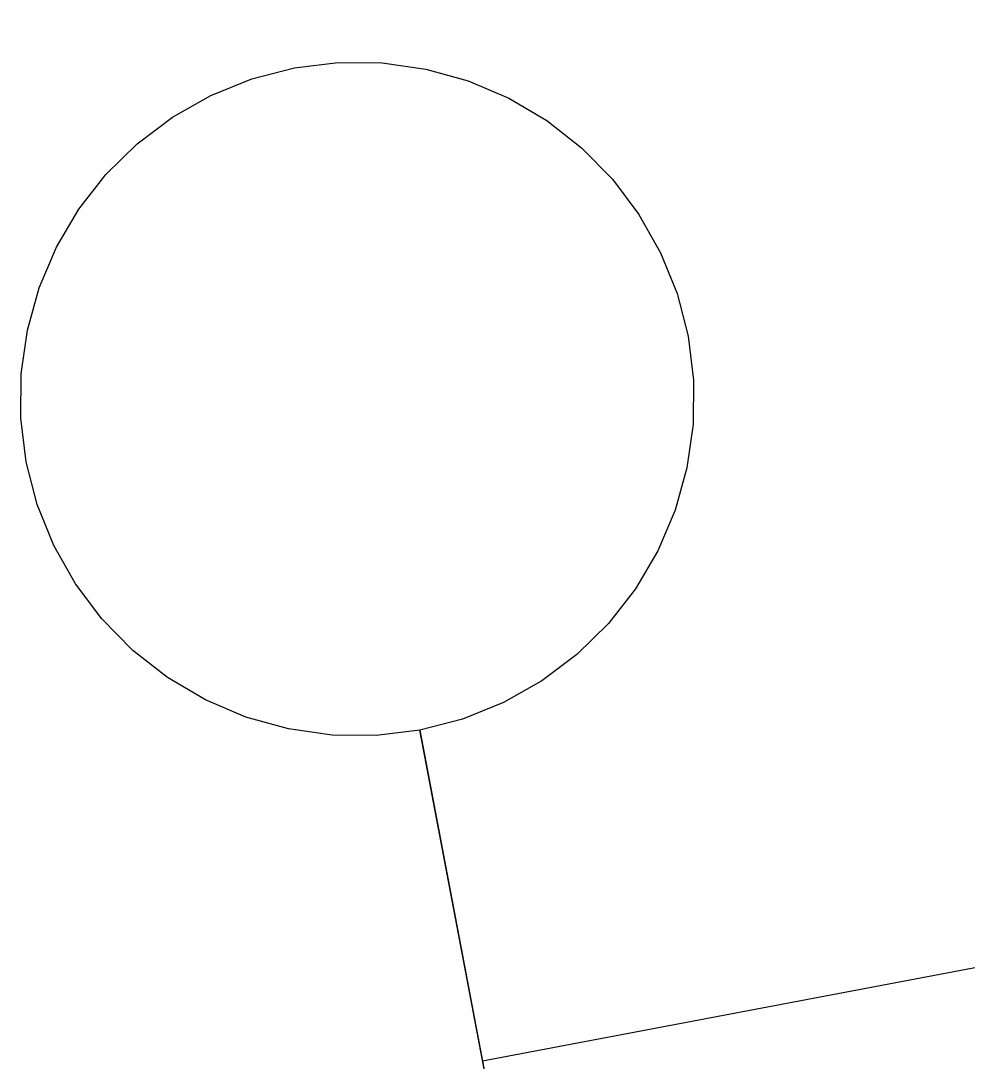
# Model space of a CAD drawing. Extents: x 6540402 to 6566579, y 5525343 to 5532423.
# Drawn here: x 6562347.419 to 6562348.121, y 5529615.575 to 5529616.347 of the extents above; entities that cross this region are included whole.
import ezdxf

# ---------------------------------------------------------------- set-up
doc = ezdxf.new("R2010")
doc.units = 0
doc.layers.add('IR_ps_geometria', color=7, linetype='Continuous')
doc.layers.add('TOR_PS_T-tory projektowane', color=7, linetype='Continuous')

msp = doc.modelspace()

# ---------------------------------------------------------------- linework, layer by layer
at = {"layer": 'IR_ps_geometria'}
msp.add_lwpolyline([(6562347.80802, 5529615.32926), (6562347.7149, 5529615.82051), (6562347.68245, 5529615.81654), (6562347.64975, 5529615.81683), (6562347.61736, 5529615.82139), (6562347.58585, 5529615.83014), (6562347.55576, 5529615.84293), (6562347.52758, 5529615.85953), (6562347.50182, 5529615.87967), (6562347.47891, 5529615.903), (6562347.45923, 5529615.92913), (6562347.44314, 5529615.95759), (6562347.4309, 5529615.98792), (6562347.42272, 5529616.01958), (6562347.41874, 5529616.05204), (6562347.41904, 5529616.08474), (6562347.4236, 5529616.11712), (6562347.43235, 5529616.14863), (6562347.44513, 5529616.17873), (6562347.46174, 5529616.2069), (6562347.48188, 5529616.23266), (6562347.50521, 5529616.25558), (6562347.53133, 5529616.27525), (6562347.5598, 5529616.29134), (6562347.59012, 5529616.30358), (6562347.62179, 5529616.31176), (6562347.65425, 5529616.31574), (6562347.68695, 5529616.31544), (6562347.71933, 5529616.31088), (6562347.75084, 5529616.30214), (6562347.78094, 5529616.28935), (6562347.80911, 5529616.27274), (6562347.83487, 5529616.2526), (6562347.85778, 5529616.22927), (6562347.87746, 5529616.20315), (6562347.89355, 5529616.17468), (6562347.90579, 5529616.14436), (6562347.91397, 5529616.1127), (6562347.91795, 5529616.08024), (6562347.91765, 5529616.04754), (6562347.91309, 5529616.01516), (6562347.90434, 5529615.98365), (6562347.89156, 5529615.95355), (6562347.87495, 5529615.92538), (6562347.85481, 5529615.89961), (6562347.83148, 5529615.8767), (6562347.80536, 5529615.85703), (6562347.77689, 5529615.84093), (6562347.74657, 5529615.82869), (6562347.7149, 5529615.82051), (6562347.76146, 5529615.57488), (6562347.80802, 5529615.32926)], dxfattribs=at)
msp.add_lwpolyline([(6562347.80802, 5529615.32926), (6562347.7149, 5529615.82051), (6562347.68245, 5529615.81654), (6562347.64975, 5529615.81683), (6562347.61736, 5529615.82139), (6562347.58585, 5529615.83014), (6562347.55576, 5529615.84293), (6562347.52758, 5529615.85953), (6562347.50182, 5529615.87967), (6562347.47891, 5529615.903), (6562347.45923, 5529615.92913), (6562347.44314, 5529615.95759), (6562347.4309, 5529615.98792), (6562347.42272, 5529616.01958), (6562347.41874, 5529616.05204), (6562347.41904, 5529616.08474), (6562347.4236, 5529616.11712), (6562347.43235, 5529616.14863), (6562347.44513, 5529616.17873), (6562347.46174, 5529616.2069), (6562347.48188, 5529616.23266), (6562347.50521, 5529616.25558), (6562347.53133, 5529616.27525), (6562347.5598, 5529616.29134), (6562347.59012, 5529616.30358), (6562347.62179, 5529616.31176), (6562347.65425, 5529616.31574), (6562347.68695, 5529616.31544), (6562347.71933, 5529616.31088), (6562347.75084, 5529616.30214), (6562347.78094, 5529616.28935), (6562347.80911, 5529616.27274), (6562347.83487, 5529616.2526), (6562347.85778, 5529616.22927), (6562347.87746, 5529616.20315), (6562347.89355, 5529616.17468), (6562347.90579, 5529616.14436), (6562347.91397, 5529616.1127), (6562347.91795, 5529616.08024), (6562347.91765, 5529616.04754), (6562347.91309, 5529616.01516), (6562347.90434, 5529615.98365), (6562347.89156, 5529615.95355), (6562347.87495, 5529615.92538), (6562347.85481, 5529615.89961), (6562347.83148, 5529615.8767), (6562347.80536, 5529615.85703), (6562347.77689, 5529615.84093), (6562347.74657, 5529615.82869), (6562347.7149, 5529615.82051), (6562347.76146, 5529615.57488), (6562347.80802, 5529615.32926)], dxfattribs=at)
msp.add_lwpolyline([(6562347.80802, 5529615.32926), (6562347.7149, 5529615.82051), (6562347.68245, 5529615.81654), (6562347.64975, 5529615.81683), (6562347.61736, 5529615.82139), (6562347.58585, 5529615.83014), (6562347.55576, 5529615.84293), (6562347.52758, 5529615.85953), (6562347.50182, 5529615.87967), (6562347.47891, 5529615.903), (6562347.45923, 5529615.92913), (6562347.44314, 5529615.95759), (6562347.4309, 5529615.98792), (6562347.42272, 5529616.01958), (6562347.41874, 5529616.05204), (6562347.41904, 5529616.08474), (6562347.4236, 5529616.11712), (6562347.43235, 5529616.14863), (6562347.44513, 5529616.17873), (6562347.46174, 5529616.2069), (6562347.48188, 5529616.23266), (6562347.50521, 5529616.25558), (6562347.53133, 5529616.27525), (6562347.5598, 5529616.29134), (6562347.59012, 5529616.30358), (6562347.62179, 5529616.31176), (6562347.65425, 5529616.31574), (6562347.68695, 5529616.31544), (6562347.71933, 5529616.31088), (6562347.75084, 5529616.30214), (6562347.78094, 5529616.28935), (6562347.80911, 5529616.27274), (6562347.83487, 5529616.2526), (6562347.85778, 5529616.22927), (6562347.87746, 5529616.20315), (6562347.89355, 5529616.17468), (6562347.90579, 5529616.14436), (6562347.91397, 5529616.1127), (6562347.91795, 5529616.08024), (6562347.91765, 5529616.04754), (6562347.91309, 5529616.01516), (6562347.90434, 5529615.98365), (6562347.89156, 5529615.95355), (6562347.87495, 5529615.92538), (6562347.85481, 5529615.89961), (6562347.83148, 5529615.8767), (6562347.80536, 5529615.85703), (6562347.77689, 5529615.84093), (6562347.74657, 5529615.82869), (6562347.7149, 5529615.82051), (6562347.76146, 5529615.57488), (6562347.80802, 5529615.32926)], dxfattribs=at)
msp.add_lwpolyline([(6562347.80802, 5529615.32926), (6562347.7149, 5529615.82051), (6562347.68245, 5529615.81654), (6562347.64975, 5529615.81683), (6562347.61736, 5529615.82139), (6562347.58585, 5529615.83014), (6562347.55576, 5529615.84293), (6562347.52758, 5529615.85953), (6562347.50182, 5529615.87967), (6562347.47891, 5529615.903), (6562347.45923, 5529615.92913), (6562347.44314, 5529615.95759), (6562347.4309, 5529615.98792), (6562347.42272, 5529616.01958), (6562347.41874, 5529616.05204), (6562347.41904, 5529616.08474), (6562347.4236, 5529616.11712), (6562347.43235, 5529616.14863), (6562347.44513, 5529616.17873), (6562347.46174, 5529616.2069), (6562347.48188, 5529616.23266), (6562347.50521, 5529616.25558), (6562347.53133, 5529616.27525), (6562347.5598, 5529616.29134), (6562347.59012, 5529616.30358), (6562347.62179, 5529616.31176), (6562347.65425, 5529616.31574), (6562347.68695, 5529616.31544), (6562347.71933, 5529616.31088), (6562347.75084, 5529616.30214), (6562347.78094, 5529616.28935), (6562347.80911, 5529616.27274), (6562347.83487, 5529616.2526), (6562347.85778, 5529616.22927), (6562347.87746, 5529616.20315), (6562347.89355, 5529616.17468), (6562347.90579, 5529616.14436), (6562347.91397, 5529616.1127), (6562347.91795, 5529616.08024), (6562347.91765, 5529616.04754), (6562347.91309, 5529616.01516), (6562347.90434, 5529615.98365), (6562347.89156, 5529615.95355), (6562347.87495, 5529615.92538), (6562347.85481, 5529615.89961), (6562347.83148, 5529615.8767), (6562347.80536, 5529615.85703), (6562347.77689, 5529615.84093), (6562347.74657, 5529615.82869), (6562347.7149, 5529615.82051), (6562347.76146, 5529615.57488), (6562347.80802, 5529615.32926)], dxfattribs=at)
msp.add_lwpolyline([(6562347.80802, 5529615.32926), (6562347.7149, 5529615.82051), (6562347.68245, 5529615.81654), (6562347.64975, 5529615.81683), (6562347.61736, 5529615.82139), (6562347.58585, 5529615.83014), (6562347.55576, 5529615.84293), (6562347.52758, 5529615.85953), (6562347.50182, 5529615.87967), (6562347.47891, 5529615.903), (6562347.45923, 5529615.92913), (6562347.44314, 5529615.95759), (6562347.4309, 5529615.98792), (6562347.42272, 5529616.01958), (6562347.41874, 5529616.05204), (6562347.41904, 5529616.08474), (6562347.4236, 5529616.11712), (6562347.43235, 5529616.14863), (6562347.44513, 5529616.17873), (6562347.46174, 5529616.2069), (6562347.48188, 5529616.23266), (6562347.50521, 5529616.25558), (6562347.53133, 5529616.27525), (6562347.5598, 5529616.29134), (6562347.59012, 5529616.30358), (6562347.62179, 5529616.31176), (6562347.65425, 5529616.31574), (6562347.68695, 5529616.31544), (6562347.71933, 5529616.31088), (6562347.75084, 5529616.30214), (6562347.78094, 5529616.28935), (6562347.80911, 5529616.27274), (6562347.83487, 5529616.2526), (6562347.85778, 5529616.22927), (6562347.87746, 5529616.20315), (6562347.89355, 5529616.17468), (6562347.90579, 5529616.14436), (6562347.91397, 5529616.1127), (6562347.91795, 5529616.08024), (6562347.91765, 5529616.04754), (6562347.91309, 5529616.01516), (6562347.90434, 5529615.98365), (6562347.89156, 5529615.95355), (6562347.87495, 5529615.92538), (6562347.85481, 5529615.89961), (6562347.83148, 5529615.8767), (6562347.80536, 5529615.85703), (6562347.77689, 5529615.84093), (6562347.74657, 5529615.82869), (6562347.7149, 5529615.82051), (6562347.76146, 5529615.57488), (6562347.80802, 5529615.32926)], dxfattribs=at)
msp.add_lwpolyline([(6562347.80802, 5529615.32926), (6562347.7149, 5529615.82051), (6562347.68245, 5529615.81654), (6562347.64975, 5529615.81683), (6562347.61736, 5529615.82139), (6562347.58585, 5529615.83014), (6562347.55576, 5529615.84293), (6562347.52758, 5529615.85953), (6562347.50182, 5529615.87967), (6562347.47891, 5529615.903), (6562347.45923, 5529615.92913), (6562347.44314, 5529615.95759), (6562347.4309, 5529615.98792), (6562347.42272, 5529616.01958), (6562347.41874, 5529616.05204), (6562347.41904, 5529616.08474), (6562347.4236, 5529616.11712), (6562347.43235, 5529616.14863), (6562347.44513, 5529616.17873), (6562347.46174, 5529616.2069), (6562347.48188, 5529616.23266), (6562347.50521, 5529616.25558), (6562347.53133, 5529616.27525), (6562347.5598, 5529616.29134), (6562347.59012, 5529616.30358), (6562347.62179, 5529616.31176), (6562347.65425, 5529616.31574), (6562347.68695, 5529616.31544), (6562347.71933, 5529616.31088), (6562347.75084, 5529616.30214), (6562347.78094, 5529616.28935), (6562347.80911, 5529616.27274), (6562347.83487, 5529616.2526), (6562347.85778, 5529616.22927), (6562347.87746, 5529616.20315), (6562347.89355, 5529616.17468), (6562347.90579, 5529616.14436), (6562347.91397, 5529616.1127), (6562347.91795, 5529616.08024), (6562347.91765, 5529616.04754), (6562347.91309, 5529616.01516), (6562347.90434, 5529615.98365), (6562347.89156, 5529615.95355), (6562347.87495, 5529615.92538), (6562347.85481, 5529615.89961), (6562347.83148, 5529615.8767), (6562347.80536, 5529615.85703), (6562347.77689, 5529615.84093), (6562347.74657, 5529615.82869), (6562347.7149, 5529615.82051), (6562347.76146, 5529615.57488), (6562347.80802, 5529615.32926)], dxfattribs=at)
msp.add_lwpolyline([(6562347.80802, 5529615.32926), (6562347.7149, 5529615.82051), (6562347.68245, 5529615.81654), (6562347.64975, 5529615.81683), (6562347.61736, 5529615.82139), (6562347.58585, 5529615.83014), (6562347.55576, 5529615.84293), (6562347.52758, 5529615.85953), (6562347.50182, 5529615.87967), (6562347.47891, 5529615.903), (6562347.45923, 5529615.92913), (6562347.44314, 5529615.95759), (6562347.4309, 5529615.98792), (6562347.42272, 5529616.01958), (6562347.41874, 5529616.05204), (6562347.41904, 5529616.08474), (6562347.4236, 5529616.11712), (6562347.43235, 5529616.14863), (6562347.44513, 5529616.17873), (6562347.46174, 5529616.2069), (6562347.48188, 5529616.23266), (6562347.50521, 5529616.25558), (6562347.53133, 5529616.27525), (6562347.5598, 5529616.29134), (6562347.59012, 5529616.30358), (6562347.62179, 5529616.31176), (6562347.65425, 5529616.31574), (6562347.68695, 5529616.31544), (6562347.71933, 5529616.31088), (6562347.75084, 5529616.30214), (6562347.78094, 5529616.28935), (6562347.80911, 5529616.27274), (6562347.83487, 5529616.2526), (6562347.85778, 5529616.22927), (6562347.87746, 5529616.20315), (6562347.89355, 5529616.17468), (6562347.90579, 5529616.14436), (6562347.91397, 5529616.1127), (6562347.91795, 5529616.08024), (6562347.91765, 5529616.04754), (6562347.91309, 5529616.01516), (6562347.90434, 5529615.98365), (6562347.89156, 5529615.95355), (6562347.87495, 5529615.92538), (6562347.85481, 5529615.89961), (6562347.83148, 5529615.8767), (6562347.80536, 5529615.85703), (6562347.77689, 5529615.84093), (6562347.74657, 5529615.82869), (6562347.7149, 5529615.82051), (6562347.76146, 5529615.57488), (6562347.80802, 5529615.32926)], dxfattribs=at)
msp.add_lwpolyline([(6562347.80802, 5529615.32926), (6562347.7149, 5529615.82051), (6562347.68245, 5529615.81654), (6562347.64975, 5529615.81683), (6562347.61736, 5529615.82139), (6562347.58585, 5529615.83014), (6562347.55576, 5529615.84293), (6562347.52758, 5529615.85953), (6562347.50182, 5529615.87967), (6562347.47891, 5529615.903), (6562347.45923, 5529615.92913), (6562347.44314, 5529615.95759), (6562347.4309, 5529615.98792), (6562347.42272, 5529616.01958), (6562347.41874, 5529616.05204), (6562347.41904, 5529616.08474), (6562347.4236, 5529616.11712), (6562347.43235, 5529616.14863), (6562347.44513, 5529616.17873), (6562347.46174, 5529616.2069), (6562347.48188, 5529616.23266), (6562347.50521, 5529616.25558), (6562347.53133, 5529616.27525), (6562347.5598, 5529616.29134), (6562347.59012, 5529616.30358), (6562347.62179, 5529616.31176), (6562347.65425, 5529616.31574), (6562347.68695, 5529616.31544), (6562347.71933, 5529616.31088), (6562347.75084, 5529616.30214), (6562347.78094, 5529616.28935), (6562347.80911, 5529616.27274), (6562347.83487, 5529616.2526), (6562347.85778, 5529616.22927), (6562347.87746, 5529616.20315), (6562347.89355, 5529616.17468), (6562347.90579, 5529616.14436), (6562347.91397, 5529616.1127), (6562347.91795, 5529616.08024), (6562347.91765, 5529616.04754), (6562347.91309, 5529616.01516), (6562347.90434, 5529615.98365), (6562347.89156, 5529615.95355), (6562347.87495, 5529615.92538), (6562347.85481, 5529615.89961), (6562347.83148, 5529615.8767), (6562347.80536, 5529615.85703), (6562347.77689, 5529615.84093), (6562347.74657, 5529615.82869), (6562347.7149, 5529615.82051), (6562347.76146, 5529615.57488), (6562347.80802, 5529615.32926)], dxfattribs=at)
msp.add_lwpolyline([(6562347.80802, 5529615.32926), (6562347.7149, 5529615.82051), (6562347.68245, 5529615.81654), (6562347.64975, 5529615.81683), (6562347.61736, 5529615.82139), (6562347.58585, 5529615.83014), (6562347.55576, 5529615.84293), (6562347.52758, 5529615.85953), (6562347.50182, 5529615.87967), (6562347.47891, 5529615.903), (6562347.45923, 5529615.92913), (6562347.44314, 5529615.95759), (6562347.4309, 5529615.98792), (6562347.42272, 5529616.01958), (6562347.41874, 5529616.05204), (6562347.41904, 5529616.08474), (6562347.4236, 5529616.11712), (6562347.43235, 5529616.14863), (6562347.44513, 5529616.17873), (6562347.46174, 5529616.2069), (6562347.48188, 5529616.23266), (6562347.50521, 5529616.25558), (6562347.53133, 5529616.27525), (6562347.5598, 5529616.29134), (6562347.59012, 5529616.30358), (6562347.62179, 5529616.31176), (6562347.65425, 5529616.31574), (6562347.68695, 5529616.31544), (6562347.71933, 5529616.31088), (6562347.75084, 5529616.30214), (6562347.78094, 5529616.28935), (6562347.80911, 5529616.27274), (6562347.83487, 5529616.2526), (6562347.85778, 5529616.22927), (6562347.87746, 5529616.20315), (6562347.89355, 5529616.17468), (6562347.90579, 5529616.14436), (6562347.91397, 5529616.1127), (6562347.91795, 5529616.08024), (6562347.91765, 5529616.04754), (6562347.91309, 5529616.01516), (6562347.90434, 5529615.98365), (6562347.89156, 5529615.95355), (6562347.87495, 5529615.92538), (6562347.85481, 5529615.89961), (6562347.83148, 5529615.8767), (6562347.80536, 5529615.85703), (6562347.77689, 5529615.84093), (6562347.74657, 5529615.82869), (6562347.7149, 5529615.82051), (6562347.76146, 5529615.57488), (6562347.80802, 5529615.32926)], dxfattribs=at)
msp.add_lwpolyline([(6562347.80802, 5529615.32926), (6562347.7149, 5529615.82051), (6562347.68245, 5529615.81654), (6562347.64975, 5529615.81683), (6562347.61736, 5529615.82139), (6562347.58585, 5529615.83014), (6562347.55576, 5529615.84293), (6562347.52758, 5529615.85953), (6562347.50182, 5529615.87967), (6562347.47891, 5529615.903), (6562347.45923, 5529615.92913), (6562347.44314, 5529615.95759), (6562347.4309, 5529615.98792), (6562347.42272, 5529616.01958), (6562347.41874, 5529616.05204), (6562347.41904, 5529616.08474), (6562347.4236, 5529616.11712), (6562347.43235, 5529616.14863), (6562347.44513, 5529616.17873), (6562347.46174, 5529616.2069), (6562347.48188, 5529616.23266), (6562347.50521, 5529616.25558), (6562347.53133, 5529616.27525), (6562347.5598, 5529616.29134), (6562347.59012, 5529616.30358), (6562347.62179, 5529616.31176), (6562347.65425, 5529616.31574), (6562347.68695, 5529616.31544), (6562347.71933, 5529616.31088), (6562347.75084, 5529616.30214), (6562347.78094, 5529616.28935), (6562347.80911, 5529616.27274), (6562347.83487, 5529616.2526), (6562347.85778, 5529616.22927), (6562347.87746, 5529616.20315), (6562347.89355, 5529616.17468), (6562347.90579, 5529616.14436), (6562347.91397, 5529616.1127), (6562347.91795, 5529616.08024), (6562347.91765, 5529616.04754), (6562347.91309, 5529616.01516), (6562347.90434, 5529615.98365), (6562347.89156, 5529615.95355), (6562347.87495, 5529615.92538), (6562347.85481, 5529615.89961), (6562347.83148, 5529615.8767), (6562347.80536, 5529615.85703), (6562347.77689, 5529615.84093), (6562347.74657, 5529615.82869), (6562347.7149, 5529615.82051), (6562347.76146, 5529615.57488), (6562347.80802, 5529615.32926)], dxfattribs=at)
msp.add_lwpolyline([(6562347.80802, 5529615.32926), (6562347.7149, 5529615.82051), (6562347.68245, 5529615.81654), (6562347.64975, 5529615.81683), (6562347.61736, 5529615.82139), (6562347.58585, 5529615.83014), (6562347.55576, 5529615.84293), (6562347.52758, 5529615.85953), (6562347.50182, 5529615.87967), (6562347.47891, 5529615.903), (6562347.45923, 5529615.92913), (6562347.44314, 5529615.95759), (6562347.4309, 5529615.98792), (6562347.42272, 5529616.01958), (6562347.41874, 5529616.05204), (6562347.41904, 5529616.08474), (6562347.4236, 5529616.11712), (6562347.43235, 5529616.14863), (6562347.44513, 5529616.17873), (6562347.46174, 5529616.2069), (6562347.48188, 5529616.23266), (6562347.50521, 5529616.25558), (6562347.53133, 5529616.27525), (6562347.5598, 5529616.29134), (6562347.59012, 5529616.30358), (6562347.62179, 5529616.31176), (6562347.65425, 5529616.31574), (6562347.68695, 5529616.31544), (6562347.71933, 5529616.31088), (6562347.75084, 5529616.30214), (6562347.78094, 5529616.28935), (6562347.80911, 5529616.27274), (6562347.83487, 5529616.2526), (6562347.85778, 5529616.22927), (6562347.87746, 5529616.20315), (6562347.89355, 5529616.17468), (6562347.90579, 5529616.14436), (6562347.91397, 5529616.1127), (6562347.91795, 5529616.08024), (6562347.91765, 5529616.04754), (6562347.91309, 5529616.01516), (6562347.90434, 5529615.98365), (6562347.89156, 5529615.95355), (6562347.87495, 5529615.92538), (6562347.85481, 5529615.89961), (6562347.83148, 5529615.8767), (6562347.80536, 5529615.85703), (6562347.77689, 5529615.84093), (6562347.74657, 5529615.82869), (6562347.7149, 5529615.82051), (6562347.76146, 5529615.57488), (6562347.80802, 5529615.32926)], dxfattribs=at)
msp.add_lwpolyline([(6562347.80802, 5529615.32926), (6562347.7149, 5529615.82051), (6562347.68245, 5529615.81654), (6562347.64975, 5529615.81683), (6562347.61736, 5529615.82139), (6562347.58585, 5529615.83014), (6562347.55576, 5529615.84293), (6562347.52758, 5529615.85953), (6562347.50182, 5529615.87967), (6562347.47891, 5529615.903), (6562347.45923, 5529615.92913), (6562347.44314, 5529615.95759), (6562347.4309, 5529615.98792), (6562347.42272, 5529616.01958), (6562347.41874, 5529616.05204), (6562347.41904, 5529616.08474), (6562347.4236, 5529616.11712), (6562347.43235, 5529616.14863), (6562347.44513, 5529616.17873), (6562347.46174, 5529616.2069), (6562347.48188, 5529616.23266), (6562347.50521, 5529616.25558), (6562347.53133, 5529616.27525), (6562347.5598, 5529616.29134), (6562347.59012, 5529616.30358), (6562347.62179, 5529616.31176), (6562347.65425, 5529616.31574), (6562347.68695, 5529616.31544), (6562347.71933, 5529616.31088), (6562347.75084, 5529616.30214), (6562347.78094, 5529616.28935), (6562347.80911, 5529616.27274), (6562347.83487, 5529616.2526), (6562347.85778, 5529616.22927), (6562347.87746, 5529616.20315), (6562347.89355, 5529616.17468), (6562347.90579, 5529616.14436), (6562347.91397, 5529616.1127), (6562347.91795, 5529616.08024), (6562347.91765, 5529616.04754), (6562347.91309, 5529616.01516), (6562347.90434, 5529615.98365), (6562347.89156, 5529615.95355), (6562347.87495, 5529615.92538), (6562347.85481, 5529615.89961), (6562347.83148, 5529615.8767), (6562347.80536, 5529615.85703), (6562347.77689, 5529615.84093), (6562347.74657, 5529615.82869), (6562347.7149, 5529615.82051), (6562347.76146, 5529615.57488), (6562347.80802, 5529615.32926)], dxfattribs=at)
msp.add_lwpolyline([(6562347.80802, 5529615.32926), (6562347.7149, 5529615.82051), (6562347.68245, 5529615.81654), (6562347.64975, 5529615.81683), (6562347.61736, 5529615.82139), (6562347.58585, 5529615.83014), (6562347.55576, 5529615.84293), (6562347.52758, 5529615.85953), (6562347.50182, 5529615.87967), (6562347.47891, 5529615.903), (6562347.45923, 5529615.92913), (6562347.44314, 5529615.95759), (6562347.4309, 5529615.98792), (6562347.42272, 5529616.01958), (6562347.41874, 5529616.05204), (6562347.41904, 5529616.08474), (6562347.4236, 5529616.11712), (6562347.43235, 5529616.14863), (6562347.44513, 5529616.17873), (6562347.46174, 5529616.2069), (6562347.48188, 5529616.23266), (6562347.50521, 5529616.25558), (6562347.53133, 5529616.27525), (6562347.5598, 5529616.29134), (6562347.59012, 5529616.30358), (6562347.62179, 5529616.31176), (6562347.65425, 5529616.31574), (6562347.68695, 5529616.31544), (6562347.71933, 5529616.31088), (6562347.75084, 5529616.30214), (6562347.78094, 5529616.28935), (6562347.80911, 5529616.27274), (6562347.83487, 5529616.2526), (6562347.85778, 5529616.22927), (6562347.87746, 5529616.20315), (6562347.89355, 5529616.17468), (6562347.90579, 5529616.14436), (6562347.91397, 5529616.1127), (6562347.91795, 5529616.08024), (6562347.91765, 5529616.04754), (6562347.91309, 5529616.01516), (6562347.90434, 5529615.98365), (6562347.89156, 5529615.95355), (6562347.87495, 5529615.92538), (6562347.85481, 5529615.89961), (6562347.83148, 5529615.8767), (6562347.80536, 5529615.85703), (6562347.77689, 5529615.84093), (6562347.74657, 5529615.82869), (6562347.7149, 5529615.82051), (6562347.76146, 5529615.57488), (6562347.80802, 5529615.32926)], dxfattribs=at)
msp.add_lwpolyline([(6562347.80802, 5529615.32926), (6562347.7149, 5529615.82051), (6562347.68245, 5529615.81654), (6562347.64975, 5529615.81683), (6562347.61736, 5529615.82139), (6562347.58585, 5529615.83014), (6562347.55576, 5529615.84293), (6562347.52758, 5529615.85953), (6562347.50182, 5529615.87967), (6562347.47891, 5529615.903), (6562347.45923, 5529615.92913), (6562347.44314, 5529615.95759), (6562347.4309, 5529615.98792), (6562347.42272, 5529616.01958), (6562347.41874, 5529616.05204), (6562347.41904, 5529616.08474), (6562347.4236, 5529616.11712), (6562347.43235, 5529616.14863), (6562347.44513, 5529616.17873), (6562347.46174, 5529616.2069), (6562347.48188, 5529616.23266), (6562347.50521, 5529616.25558), (6562347.53133, 5529616.27525), (6562347.5598, 5529616.29134), (6562347.59012, 5529616.30358), (6562347.62179, 5529616.31176), (6562347.65425, 5529616.31574), (6562347.68695, 5529616.31544), (6562347.71933, 5529616.31088), (6562347.75084, 5529616.30214), (6562347.78094, 5529616.28935), (6562347.80911, 5529616.27274), (6562347.83487, 5529616.2526), (6562347.85778, 5529616.22927), (6562347.87746, 5529616.20315), (6562347.89355, 5529616.17468), (6562347.90579, 5529616.14436), (6562347.91397, 5529616.1127), (6562347.91795, 5529616.08024), (6562347.91765, 5529616.04754), (6562347.91309, 5529616.01516), (6562347.90434, 5529615.98365), (6562347.89156, 5529615.95355), (6562347.87495, 5529615.92538), (6562347.85481, 5529615.89961), (6562347.83148, 5529615.8767), (6562347.80536, 5529615.85703), (6562347.77689, 5529615.84093), (6562347.74657, 5529615.82869), (6562347.7149, 5529615.82051), (6562347.76146, 5529615.57488), (6562347.80802, 5529615.32926)], dxfattribs=at)
at = {"layer": 'TOR_PS_T-tory projektowane'}
msp.add_lwpolyline([(6562387.03644, 5529623.15528), (6562382.67728, 5529622.28859), (6562378.31646, 5529621.43052), (6562373.95417, 5529620.58), (6562369.59062, 5529619.73593), (6562365.22604, 5529618.89726), (6562360.86062, 5529618.06289), (6562356.4946, 5529617.23176), (6562352.12816, 5529616.40279), (6562347.76146, 5529615.57488)], dxfattribs=at)

doc.saveas('drawing.dxf')
